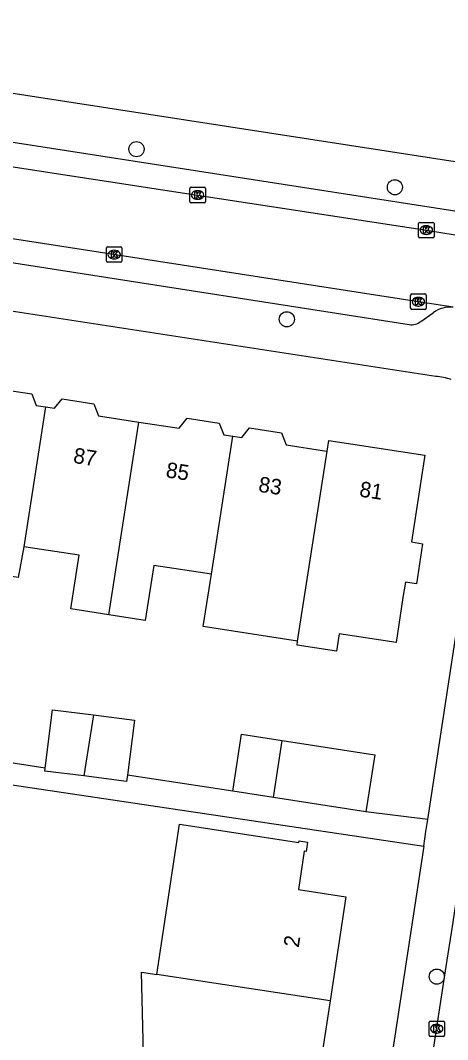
# Model space of a CAD drawing. Extents: x 161486 to 162249, y 379484 to 380829.
# Drawn here: x 161803.5 to 161831.1, y 380510.1 to 380576 of the extents above; entities that cross this region are included whole.
import ezdxf

# ---------------------------------------------------------------- set-up
doc = ezdxf.new("R2010")
doc.units = 0
for name, color, linetype in [('IMGEO_Boom', 7, 'Continuous'), ('IMGEO_Kolk', 7, 'Continuous'), ('IMGEO_Pand', 7, 'Continuous'), ('IMGEO_Pand_nummerreeks', 7, 'Continuous'), ('IMGEO_Rijbaan_lokaal_open', 7, 'Continuous'), ('IMGEO_Voetpad_open', 7, 'Continuous')]:
    doc.layers.add(name, color=color, linetype=linetype)

msp = doc.modelspace()

# ---------------------------------------------------------------- linework, layer by layer
at = {"layer": 'IMGEO_Boom'}
for centre in [(161811.002, 380567.711), (161827.732, 380565.243), (161820.733, 380556.703), (161830.442, 380514.167)]:
    msp.add_circle(centre, 0.489, dxfattribs=at)
at = {"layer": 'IMGEO_Kolk'}
for p, q in [((161814.462, 380564.319), (161814.462, 380565.171)), ((161814.537, 380565.245), (161815.389, 380565.245)), ((161814.95, 380565.025), (161814.975, 380565.025)), ((161815.463, 380565.171), (161815.463, 380564.319)), ((161815.389, 380564.245), (161814.537, 380564.245)), ((161814.973, 380564.465), (161814.948, 380564.465)), ((161829.268, 380562.049), (161829.268, 380562.901)), ((161829.343, 380562.975), (161830.195, 380562.975)), ((161830.269, 380562.901), (161830.269, 380562.049)), ((161829.779, 380562.195), (161829.754, 380562.195)), ((161829.756, 380562.755), (161829.781, 380562.755)), ((161830.195, 380561.975), (161829.343, 380561.975)), ((161809.059, 380560.464), (161809.059, 380561.316)), ((161809.134, 380561.39), (161809.986, 380561.39)), ((161809.547, 380561.17), (161809.572, 380561.17)), ((161810.06, 380561.316), (161810.06, 380560.464)), ((161809.986, 380560.39), (161809.134, 380560.39)), ((161809.57, 380560.61), (161809.545, 380560.61)), ((161828.751, 380557.413), (161828.751, 380558.265)), ((161828.826, 380558.339), (161829.678, 380558.339)), ((161829.752, 380558.265), (161829.752, 380557.413)), ((161829.262, 380557.559), (161829.237, 380557.559)), ((161829.239, 380558.119), (161829.264, 380558.119)), ((161829.678, 380557.339), (161828.826, 380557.339)), ((161829.94, 380510.367), (161829.94, 380511.219)), ((161830.015, 380511.293), (161830.867, 380511.293)), ((161830.428, 380511.073), (161830.453, 380511.073)), ((161830.941, 380511.219), (161830.941, 380510.367)), ((161830.867, 380510.293), (161830.015, 380510.293)), ((161830.451, 380510.513), (161830.426, 380510.513))]:
    msp.add_line(p, q, dxfattribs=at)
for points in [[(161814.462, 380564.319), (161814.462, 380565.171)], [(161814.537, 380565.245), (161815.389, 380565.245)], [(161814.783, 380564.945), (161814.906, 380564.945), (161814.906, 380564.794), (161815.036, 380564.945), (161815.2, 380564.945), (161815.054, 380564.794), (161815.207, 380564.545), (161815.055, 380564.545), (161814.97, 380564.709), (161814.906, 380564.642), (161814.906, 380564.545), (161814.783, 380564.545), (161814.783, 380564.945)], [(161815.463, 380565.171), (161815.463, 380564.319)], [(161815.389, 380564.245), (161814.537, 380564.245)], [(161829.268, 380562.049), (161829.268, 380562.901)], [(161829.343, 380562.975), (161830.195, 380562.975)], [(161830.269, 380562.901), (161830.269, 380562.049)], [(161829.589, 380562.675), (161829.712, 380562.675), (161829.712, 380562.524), (161829.842, 380562.675), (161830.006, 380562.675), (161829.86, 380562.524), (161830.013, 380562.275), (161829.861, 380562.275), (161829.776, 380562.439), (161829.712, 380562.372), (161829.712, 380562.275), (161829.589, 380562.275), (161829.589, 380562.675)], [(161830.195, 380561.975), (161829.343, 380561.975)], [(161809.059, 380560.464), (161809.059, 380561.316)], [(161809.134, 380561.39), (161809.986, 380561.39)], [(161809.38, 380561.09), (161809.503, 380561.09), (161809.503, 380560.939), (161809.633, 380561.09), (161809.797, 380561.09), (161809.651, 380560.939), (161809.804, 380560.69), (161809.652, 380560.69), (161809.567, 380560.854), (161809.503, 380560.787), (161809.503, 380560.69), (161809.38, 380560.69), (161809.38, 380561.09)], [(161810.06, 380561.316), (161810.06, 380560.464)], [(161809.986, 380560.39), (161809.134, 380560.39)], [(161828.751, 380557.413), (161828.751, 380558.265)], [(161828.826, 380558.339), (161829.678, 380558.339)], [(161829.752, 380558.265), (161829.752, 380557.413)], [(161829.072, 380558.039), (161829.195, 380558.039), (161829.195, 380557.888), (161829.325, 380558.039), (161829.489, 380558.039), (161829.343, 380557.888), (161829.496, 380557.639), (161829.344, 380557.639), (161829.259, 380557.803), (161829.195, 380557.736), (161829.195, 380557.639), (161829.072, 380557.639), (161829.072, 380558.039)], [(161829.678, 380557.339), (161828.826, 380557.339)], [(161829.94, 380510.367), (161829.94, 380511.219)], [(161830.015, 380511.293), (161830.867, 380511.293)], [(161830.261, 380510.993), (161830.384, 380510.993), (161830.384, 380510.842), (161830.514, 380510.993), (161830.678, 380510.993), (161830.532, 380510.842), (161830.685, 380510.593), (161830.533, 380510.593), (161830.448, 380510.757), (161830.384, 380510.69), (161830.384, 380510.593), (161830.261, 380510.593), (161830.261, 380510.993)], [(161830.941, 380511.219), (161830.941, 380510.367)], [(161830.867, 380510.293), (161830.015, 380510.293)]]:
    msp.add_lwpolyline(points, dxfattribs=at)
for centre, start, end in [((161814.539, 380565.169), 91.55205, 178.44795), ((161814.539, 380565.169), 91.55205, 178.44795), ((161815.387, 380565.169), 1.55205, 88.44795), ((161815.387, 380565.169), 1.55205, 88.44795), ((161814.539, 380564.321), 181.55205, 268.44795), ((161814.539, 380564.321), 181.55205, 268.44795), ((161815.387, 380564.321), 271.55205, 358.44795), ((161815.387, 380564.321), 271.55205, 358.44795), ((161829.345, 380562.899), 91.55205, 178.44795), ((161829.345, 380562.899), 91.55205, 178.44795), ((161830.193, 380562.899), 1.55205, 88.44795), ((161830.193, 380562.899), 1.55205, 88.44795), ((161829.345, 380562.051), 181.55205, 268.44795), ((161829.345, 380562.051), 181.55205, 268.44795), ((161830.193, 380562.051), 271.55205, 358.44795), ((161830.193, 380562.051), 271.55205, 358.44795), ((161809.136, 380561.314), 91.55205, 178.44795), ((161809.136, 380561.314), 91.55205, 178.44795), ((161809.984, 380561.314), 1.55205, 88.44795), ((161809.984, 380561.314), 1.55205, 88.44795), ((161809.136, 380560.466), 181.55205, 268.44795), ((161809.136, 380560.466), 181.55205, 268.44795), ((161809.984, 380560.466), 271.55205, 358.44795), ((161809.984, 380560.466), 271.55205, 358.44795), ((161828.828, 380558.263), 91.55205, 178.44795), ((161828.828, 380558.263), 91.55205, 178.44795), ((161829.676, 380558.263), 1.55205, 88.44795), ((161829.676, 380558.263), 1.55205, 88.44795), ((161828.828, 380557.415), 181.55205, 268.44795), ((161828.828, 380557.415), 181.55205, 268.44795), ((161829.676, 380557.415), 271.55205, 358.44795), ((161829.676, 380557.415), 271.55205, 358.44795), ((161830.017, 380511.217), 91.55205, 178.44795), ((161830.017, 380511.217), 91.55205, 178.44795), ((161830.865, 380511.217), 1.55205, 88.44795), ((161830.865, 380511.217), 1.55205, 88.44795), ((161830.017, 380510.369), 181.55205, 268.44795), ((161830.017, 380510.369), 181.55205, 268.44795), ((161830.865, 380510.369), 271.55205, 358.44795), ((161830.865, 380510.369), 271.55205, 358.44795)]:
    msp.add_arc(centre, 0.0765, start, end, dxfattribs=at)
for centre, major_axis, ratio, start_param, end_param in [((161814.949, 380564.745), (-0.387, 0.002), 0.722429, 4.712389, 7.853982), ((161814.974, 380564.745), (-0.39, 0.002), 0.717154, 1.570796, 4.712389), ((161829.755, 380562.475), (-0.387, 0.002), 0.722429, 4.712389, 7.853982), ((161829.78, 380562.475), (-0.39, 0.002), 0.717154, 1.570796, 4.712389), ((161809.546, 380560.89), (-0.387, 0.002), 0.722429, 4.712389, 7.853982), ((161809.571, 380560.89), (-0.39, 0.002), 0.717154, 1.570796, 4.712389), ((161829.238, 380557.839), (-0.387, 0.002), 0.722429, 4.712389, 7.853982), ((161829.263, 380557.839), (-0.39, 0.002), 0.717154, 1.570796, 4.712389), ((161830.427, 380510.793), (-0.387, 0.002), 0.722429, 4.712389, 7.853982), ((161830.452, 380510.793), (-0.39, 0.002), 0.717154, 1.570796, 4.712389)]:
    msp.add_ellipse(centre, major_axis=major_axis, ratio=ratio, start_param=start_param, end_param=end_param, dxfattribs=at)
at = {"layer": 'IMGEO_Pand'}
for points in [[(161798.984, 380551.935), (161801.674, 380551.521), (161802.206, 380552.184), (161804.218, 380551.875), (161804.51, 380551.125), (161805.108, 380551.033)], [(161805.108, 380551.033), (161803.704, 380541.985)], [(161805.108, 380551.033), (161805.705, 380550.941), (161806.193, 380551.549), (161808.235, 380551.235), (161808.539, 380550.456), (161811.15, 380550.055)], [(161811.15, 380550.055), (161813.761, 380549.653), (161814.285, 380550.306), (161816.364, 380549.986), (161816.66, 380549.224), (161817.24, 380549.135)], [(161809.215, 380537.579), (161811.15, 380550.055)], [(161817.24, 380549.135), (161817.819, 380549.046), (161818.328, 380549.68), (161820.387, 380549.364), (161820.692, 380548.579), (161823.167, 380548.199), (161823.343, 380548.172)], [(161815.854, 380540.199), (161817.24, 380549.135)], [(161823.343, 380548.172), (161823.449, 380548.855), (161829.667, 380547.899), (161828.805, 380542.292), (161829.523, 380542.182), (161829.124, 380539.585), (161828.408, 380539.695), (161828.254, 380538.692), (161827.807, 380535.78), (161824.131, 380536.345), (161823.959, 380535.228), (161821.397, 380535.622), (161821.436, 380535.876)], [(161821.436, 380535.876), (161823.343, 380548.172)], [(161803.704, 380541.985), (161803.342, 380539.993), (161800.18, 380540.479), (161799.902, 380538.672), (161796.997, 380539.119), (161797.242, 380540.7)], [(161809.215, 380537.579), (161806.755, 380537.957), (161807.289, 380541.433), (161803.704, 380541.985)], [(161815.854, 380540.199), (161812.12, 380540.773), (161811.573, 380537.217), (161809.215, 380537.579)], [(161821.436, 380535.876), (161815.329, 380536.813), (161815.854, 380540.199)], [(161805.097, 380527.662), (161805.573, 380531.432), (161808.21, 380531.099)], [(161808.21, 380531.099), (161807.597, 380527.148)], [(161808.21, 380531.099), (161810.864, 380530.764), (161810.415, 380527.211)], [(161817.239, 380526.162), (161817.806, 380529.847), (161820.439, 380529.442)], [(161819.867, 380525.758), (161820.439, 380529.442)], [(161820.439, 380529.442), (161826.424, 380528.522), (161825.857, 380524.836)], [(161807.597, 380527.148), (161805.072, 380527.467), (161805.097, 380527.662)], [(161810.415, 380527.211), (161810.363, 380526.799), (161807.597, 380527.148)], [(161819.867, 380525.758), (161817.239, 380526.162)], [(161825.857, 380524.836), (161819.867, 380525.758)], [(161812.31, 380514.307), (161813.794, 380524.034), (161821.522, 380522.835), (161821.54, 380522.954), (161822.074, 380522.872), (161821.98, 380522.259), (161821.862, 380522.277), (161821.485, 380519.806), (161824.559, 380519.337), (161823.53, 380512.595)], [(161811.917, 380507.348), (161811.497, 380507.412), (161811.329, 380514.457), (161812.31, 380514.307)], [(161823.53, 380512.595), (161812.31, 380514.307)], [(161823.53, 380512.595), (161822.484, 380505.736)]]:
    msp.add_lwpolyline(points, dxfattribs=at)
at = {"layer": 'IMGEO_Rijbaan_lokaal_open'}
for points in [[(161791.712, 380568.325), (161795.116, 380567.782), (161814.963, 380564.744), (161829.769, 380562.474), (161832.422, 380562.046)], [(161831.511, 380557.484), (161829.252, 380557.84), (161786.826, 380564.413), (161764.174, 380567.941)], [(161821.471, 380451.732), (161821.655, 380452.898), (161822.073, 380455.75), (161823.193, 380463.396), (161823.737, 380467.105), (161826.407, 380484.559), (161828.338, 380496.887), (161828.809, 380500), (161830.37, 380510.32), (161831.054, 380514.815), (161831.451, 380517.407), (161832.24, 380522.561), (161832.423, 380523.763), (161832.99, 380527.495), (161833.764, 380532.583)]]:
    msp.add_lwpolyline(points, dxfattribs=at)
at = {"layer": 'IMGEO_Voetpad_open'}
for points in [[(161759.209, 380578.08), (161759.686, 380578.007), (161785.522, 380574.037), (161840.43, 380565.564)], [(161833.563, 380563.394), (161794.647, 380569.433)], [(161766.795, 380566.002), (161828.658, 380556.358)], [(161830.372, 380553.007), (161763.029, 380563.349)], [(161829.402, 380556.569), (161830.207, 380557.13)], [(161829.859, 380524.323), (161833.742, 380549.787)], [(161805.097, 380527.662), (161795.641, 380529.132), (161795.706, 380529.72), (161793.5, 380530.07)], [(161796.61, 380526.995), (161796.688, 380527.509), (161829.598, 380522.608)], [(161817.239, 380526.162), (161810.415, 380527.211)], [(161829.859, 380524.323), (161825.857, 380524.836)], [(161829.598, 380522.608), (161829.741, 380523.547), (161829.859, 380524.323)], [(161829.598, 380522.608), (161826.151, 380500), (161816.597, 380437.337)]]:
    msp.add_lwpolyline(points, dxfattribs=at)
for centre, radius, start, end in [((161831.319, 380555.611), 1.882, 84.15465, 126.22171), ((161828.804, 380557.262), 0.916, 260.85535, 310.81155), ((161830.136, 380549.378), 3.637, 70.17057, 86.28368)]:
    msp.add_arc(centre, radius, start, end, dxfattribs=at)

# ---------------------------------------------------------------- texts
at = {"layer": 'IMGEO_Pand_nummerreeks'}
for s, rotation, p in [('87', 351.14758, (161806.869, 380547.418)), ('85', 351.14758, (161812.86, 380546.485)), ('83', 351.1478, (161818.851, 380545.552)), ('81', 351.25093, (161825.39, 380545.24)), ('2', 81.32572, (161821.502, 380516.009))]:
    msp.add_text(s, height=1, rotation=rotation, dxfattribs=at).set_placement(p)

doc.saveas('drawing.dxf')
